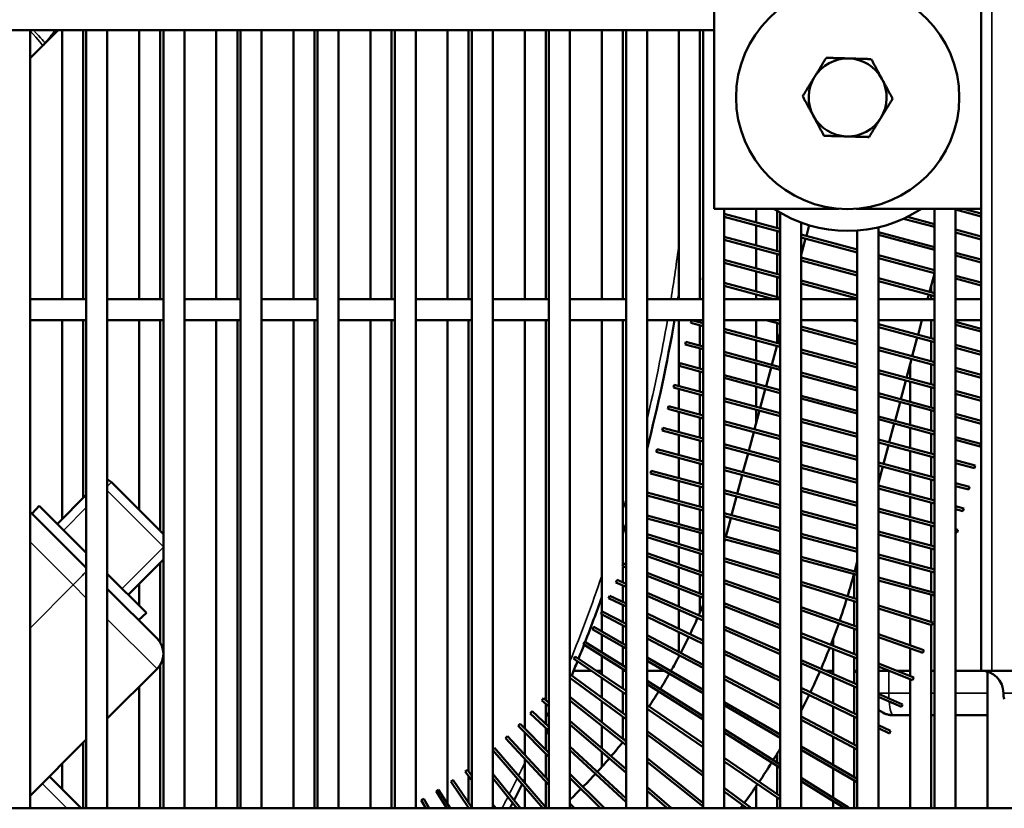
# Model space of a CAD drawing. Header units: inches. Extents: x 1 to 271, y 5 to 171.
# Tile 297 of 334: x 145.45 to 150.98, y 129.92 to 134.35. Entities that reach past the tile are written whole.
import ezdxf

# ---------------------------------------------------------------- set-up
doc = ezdxf.new("R2010")
doc.units = ezdxf.units.IN
doc.header["$LTSCALE"] = 8
doc.header["$MEASUREMENT"] = 0
doc.layers.add('Visible (ANSI)', color=7, linetype='Continuous', lineweight=50)
doc.layers.add('Visible Narrow (ANSI)', color=7, linetype='Continuous', lineweight=35)

msp = doc.modelspace()

# ---------------------------------------------------------------- linework, layer by layer
at = {"layer": 'Visible (ANSI)'}
for p, q in [((150.8541, 143.663), (150.8541, 130.693)), ((149.3541, 133.288), (149.3541, 134.538)), ((149.3541, 134.2905), (130.6702, 134.2905)), ((145.5128, 134.2905), (145.5128, 129.9204)), ((145.6699, 134.2905), (145.5817, 134.2023)), ((145.692, 134.2905), (145.692, 132.7805)), ((145.8101, 134.2905), (145.8101, 132.7805)), ((145.8277, 134.2905), (145.8277, 129.9204)), ((145.9458, 134.2905), (145.9458, 129.9204)), ((146.1251, 134.2905), (146.1251, 132.7805)), ((146.2432, 134.2905), (146.2432, 132.7805)), ((146.2608, 134.2905), (146.2608, 129.9204)), ((146.3789, 134.2905), (146.3789, 129.9204)), ((146.5581, 134.2905), (146.5581, 132.7805)), ((146.6762, 134.2905), (146.6762, 132.7805)), ((146.6939, 134.2905), (146.6939, 129.9204)), ((146.812, 134.2905), (146.812, 129.9204)), ((146.9912, 134.2905), (146.9912, 132.7805)), ((147.1093, 134.2905), (147.1093, 132.7805)), ((147.1269, 134.2905), (147.1269, 129.9204)), ((147.245, 134.2905), (147.245, 129.9204)), ((147.4243, 134.2905), (147.4243, 132.7805)), ((147.5424, 134.2905), (147.5424, 132.7805)), ((147.56, 134.2905), (147.56, 129.9204)), ((147.6781, 134.2905), (147.6781, 129.9204)), ((147.8573, 134.2905), (147.8573, 132.7805)), ((147.9754, 134.2905), (147.9754, 132.7805)), ((147.9931, 134.2905), (147.9931, 129.9204)), ((148.1112, 134.2905), (148.1112, 129.9204)), ((148.2904, 134.2905), (148.2904, 132.7805)), ((148.4085, 134.2905), (148.4085, 132.7805)), ((148.4261, 134.2905), (148.4261, 129.9204)), ((148.5443, 134.2905), (148.5443, 129.9204)), ((148.7235, 134.2905), (148.7235, 132.7805)), ((148.8416, 134.2905), (148.8416, 132.7805)), ((148.8592, 134.2905), (148.8592, 129.9204)), ((148.9773, 134.2905), (148.9773, 129.9204)), ((149.1566, 134.2905), (149.1566, 132.7805)), ((149.2747, 134.2905), (149.2747, 132.7805)), ((149.2923, 134.2905), (149.2923, 129.9204)), ((145.5817, 134.2023), (145.5128, 134.1334)), ((150.0541, 133.288), (149.3541, 133.288)), ((149.4104, 133.288), (149.4104, 129.9204)), ((149.5896, 133.288), (149.5896, 133.2117)), ((150.8541, 133.288), (150.1541, 133.288)), ((150.5915, 133.288), (150.5915, 129.9204)), ((150.7096, 133.288), (150.7096, 129.9204)), ((150.8541, 133.2446), (150.7096, 133.2833)), ((150.8541, 133.2611), (150.754, 133.288)), ((149.7254, 133.1754), (149.4104, 133.2598)), ((149.7254, 133.1588), (149.4104, 133.2432)), ((149.7077, 133.2762), (149.7077, 133.1801)), ((149.7254, 133.2656), (149.7254, 129.9204)), ((150.5915, 133.1855), (150.4183, 133.2319)), ((150.5915, 133.2021), (150.4404, 133.2426)), ((149.5896, 133.1952), (149.5896, 133.0823)), ((149.8435, 133.2097), (149.8435, 129.9204)), ((149.8879, 133.1948), (149.8721, 133.136)), ((150.2765, 133.1831), (150.2765, 129.9204)), ((150.8541, 133.1317), (150.7096, 133.1705)), ((149.7254, 133.046), (149.4104, 133.1303)), ((149.7077, 133.1635), (149.7077, 133.0507)), ((150.1584, 133.0593), (149.8435, 133.1437)), ((150.1584, 133.0428), (149.8435, 133.1272)), ((149.868, 133.1206), (149.8435, 133.029)), ((150.1584, 133.1649), (150.1584, 129.9204)), ((150.5915, 133.0727), (150.2765, 133.1571)), ((150.5915, 133.0561), (150.2765, 133.1405)), ((150.8541, 133.1152), (150.7096, 133.1539)), ((149.7254, 133.0294), (149.4104, 133.1138)), ((149.5896, 133.0658), (149.5896, 132.9529)), ((149.7077, 133.0341), (149.7077, 132.9213)), ((150.1584, 132.9299), (149.8435, 133.0143)), ((150.5915, 132.9433), (150.2765, 133.0277)), ((150.5915, 132.9267), (150.2765, 133.0111)), ((150.8541, 133.0023), (150.7096, 133.041)), ((150.8541, 132.9858), (150.7096, 133.0245)), ((149.7254, 132.9165), (149.4104, 133.0009)), ((149.7254, 132.9), (149.4104, 132.9844)), ((150.1584, 132.9133), (149.8435, 132.9977)), ((149.288, 132.8878), (149.2921, 132.9032)), ((149.2923, 132.9032), (149.2921, 132.9032)), ((149.5896, 132.9363), (149.5896, 132.8235)), ((149.7077, 132.9047), (149.7077, 132.7919)), ((150.5915, 132.8139), (150.2765, 132.8983)), ((150.5915, 132.9229), (150.5642, 132.8212)), ((150.8541, 132.8729), (150.7096, 132.9116)), ((150.8541, 132.8564), (150.7096, 132.8951)), ((149.2923, 132.8866), (149.288, 132.8878)), ((149.7254, 132.7871), (149.4104, 132.8715)), ((149.6883, 132.7805), (149.4104, 132.855)), ((150.1584, 132.8005), (149.8435, 132.8849)), ((150.1584, 132.7839), (149.8435, 132.8683)), ((150.5915, 132.7973), (150.2765, 132.8817)), ((150.5739, 132.8572), (150.5739, 132.8186)), ((149.5896, 132.8069), (149.5896, 132.7805)), ((150.5601, 132.8057), (150.5533, 132.7805)), ((150.5739, 132.802), (150.5739, 132.7805)), ((145.8277, 132.7805), (145.5128, 132.7805)), ((146.2608, 132.7805), (145.9458, 132.7805)), ((146.6939, 132.7805), (146.3789, 132.7805)), ((147.1269, 132.7805), (146.812, 132.7805)), ((147.56, 132.7805), (147.245, 132.7805)), ((147.9931, 132.7805), (147.6781, 132.7805)), ((148.4261, 132.7805), (148.1112, 132.7805)), ((148.8592, 132.7805), (148.5443, 132.7805)), ((149.2923, 132.7805), (148.9773, 132.7805)), ((149.2592, 132.7805), (149.2598, 132.7825)), ((149.2672, 132.7805), (149.2598, 132.7825)), ((149.7254, 132.7805), (149.4104, 132.7805)), ((150.1584, 132.7805), (149.8435, 132.7805)), ((150.5915, 132.7805), (150.2765, 132.7805)), ((150.716, 132.7805), (150.7096, 132.7822)), ((150.8541, 132.7805), (150.7096, 132.7805)), ((145.8277, 132.6624), (145.5128, 132.6624)), ((145.692, 132.6624), (145.692, 131.5444)), ((145.8101, 132.6624), (145.8101, 131.6625)), ((146.2608, 132.6624), (145.9458, 132.6624)), ((146.1251, 132.6624), (146.1251, 131.5961)), ((146.2432, 132.6624), (146.2432, 131.478)), ((146.6939, 132.6624), (146.3789, 132.6624)), ((146.5581, 132.6624), (146.5581, 129.9204)), ((146.6762, 132.6624), (146.6762, 129.9204)), ((147.1269, 132.6624), (146.812, 132.6624)), ((146.9912, 132.6624), (146.9912, 129.9204)), ((147.1093, 132.6624), (147.1093, 129.9204)), ((147.56, 132.6624), (147.245, 132.6624)), ((147.4243, 132.6624), (147.4243, 129.9204)), ((147.5424, 132.6624), (147.5424, 129.9204)), ((147.9931, 132.6624), (147.6781, 132.6624)), ((147.8573, 132.6624), (147.8573, 129.9442)), ((147.9754, 132.6624), (147.9754, 130.1266)), ((148.4261, 132.6624), (148.1112, 132.6624)), ((148.2904, 132.6624), (148.2904, 130.3678)), ((148.4085, 132.6624), (148.4085, 130.5287)), ((148.8592, 132.6624), (148.5443, 132.6624)), ((148.7235, 132.6624), (148.7235, 131.024)), ((148.8416, 132.6624), (148.8416, 131.2838)), ((149.2923, 132.6624), (148.9773, 132.6624)), ((149.1566, 132.6624), (149.1566, 132.2925)), ((149.2233, 132.6463), (149.2274, 132.6617)), ((149.2923, 132.6278), (149.2233, 132.6463)), ((149.2923, 132.6444), (149.2274, 132.6617)), ((149.2747, 132.6624), (149.2747, 132.6491)), ((149.2747, 132.6325), (149.2747, 132.5197)), ((149.7254, 132.6624), (149.4104, 132.6624)), ((149.5896, 132.6624), (149.5896, 132.5647)), ((149.7254, 132.6412), (149.6461, 132.6624)), ((149.7077, 132.6459), (149.7077, 132.533)), ((149.7254, 132.6577), (149.708, 132.6624)), ((150.1584, 132.6624), (149.8435, 132.6624)), ((150.1584, 132.5417), (149.8435, 132.6261)), ((150.1584, 132.6545), (150.1291, 132.6624)), ((150.5915, 132.6624), (150.2765, 132.6624)), ((150.5915, 132.5551), (150.2765, 132.6394)), ((150.5915, 132.5385), (150.2765, 132.6229)), ((150.5217, 132.6624), (150.4995, 132.5797)), ((150.5739, 132.6624), (150.5739, 132.5598)), ((150.8541, 132.6624), (150.7096, 132.6624)), ((150.8541, 132.6141), (150.7096, 132.6528)), ((150.8541, 132.5975), (150.7096, 132.6362)), ((149.7254, 132.5283), (149.4104, 132.6127)), ((149.7254, 132.5118), (149.4104, 132.5961)), ((149.7254, 132.5882), (149.7104, 132.5323)), ((150.1584, 132.5251), (149.8435, 132.6095)), ((150.4954, 132.5642), (150.4672, 132.459)), ((149.1909, 132.5255), (149.1951, 132.541)), ((149.2923, 132.4984), (149.1909, 132.5255)), ((149.2923, 132.5149), (149.1951, 132.541)), ((149.5896, 132.5481), (149.5896, 132.4353)), ((149.7062, 132.5169), (149.678, 132.4116)), ((150.5915, 132.4256), (150.2765, 132.51)), ((150.5739, 132.5432), (150.5739, 132.4304)), ((150.8541, 132.4847), (150.7096, 132.5234)), ((150.8541, 132.4681), (150.7096, 132.5068)), ((149.2747, 132.5031), (149.2747, 132.3903)), ((149.7254, 132.3989), (149.4104, 132.4833)), ((149.7254, 132.3823), (149.4104, 132.4667)), ((150.1584, 132.4123), (149.8435, 132.4967)), ((150.1584, 132.3957), (149.8435, 132.4801)), ((150.5915, 132.4091), (150.2765, 132.4935)), ((149.1586, 132.4048), (149.1627, 132.4203)), ((149.2923, 132.369), (149.1586, 132.4048)), ((149.2923, 132.3855), (149.1627, 132.4203)), ((149.5896, 132.4187), (149.5896, 132.3059)), ((149.6739, 132.3961), (149.6457, 132.2908)), ((150.463, 132.4435), (150.4348, 132.3382)), ((150.4558, 132.4164), (150.4558, 132.3326)), ((150.5739, 132.4138), (150.5739, 132.301)), ((149.2747, 132.3737), (149.2747, 132.2608)), ((149.7254, 132.2695), (149.4104, 132.3539)), ((150.1584, 132.2829), (149.8435, 132.3673)), ((150.1584, 132.2663), (149.8435, 132.3507)), ((150.5915, 132.2962), (150.2765, 132.3806)), ((150.5915, 132.2797), (150.2765, 132.3641)), ((150.8541, 132.3553), (150.7096, 132.394)), ((150.8541, 132.3387), (150.7096, 132.3774)), ((149.1262, 132.2841), (149.1304, 132.2995)), ((149.2923, 132.2561), (149.1304, 132.2995)), ((149.7254, 132.2529), (149.4104, 132.3373)), ((149.5896, 132.2893), (149.5896, 132.1765)), ((150.4307, 132.3228), (150.4025, 132.2175)), ((150.4558, 132.316), (150.4558, 132.2032)), ((149.2923, 132.2396), (149.1262, 132.2841)), ((149.1566, 132.2759), (149.1566, 132.1631)), ((149.2747, 132.2443), (149.2747, 132.1314)), ((149.6415, 132.2754), (149.6133, 132.1701)), ((150.1584, 132.1535), (149.8435, 132.2378)), ((150.5915, 132.1668), (150.2765, 132.2512)), ((150.5915, 132.1503), (150.2765, 132.2347)), ((150.5739, 132.2844), (150.5739, 132.1715)), ((150.8541, 132.2259), (150.7096, 132.2646)), ((150.8541, 132.2093), (150.7096, 132.248)), ((149.0939, 132.1633), (149.098, 132.1788)), ((149.2923, 132.1267), (149.098, 132.1788)), ((149.7254, 132.1401), (149.4104, 132.2245)), ((149.7254, 132.1235), (149.4104, 132.2079)), ((150.1584, 132.1369), (149.8435, 132.2213)), ((150.3983, 132.202), (150.3701, 132.0967)), ((150.4558, 132.1866), (150.4558, 132.0738)), ((149.2923, 132.1102), (149.0939, 132.1633)), ((149.1566, 132.1465), (149.1566, 132.0337)), ((149.6092, 132.1547), (149.581, 132.0494)), ((149.5896, 132.1599), (149.5896, 132.0817)), ((150.5915, 132.0374), (150.2765, 132.1218)), ((150.5739, 132.155), (150.5739, 132.0421)), ((150.8541, 132.0965), (150.7096, 132.1352)), ((149.2747, 132.1149), (149.2747, 132.002)), ((149.7254, 132.0107), (149.4104, 132.0951)), ((149.7254, 131.9941), (149.4104, 132.0785)), ((150.1584, 132.024), (149.8435, 132.1084)), ((150.1584, 132.0075), (149.8435, 132.0919)), ((150.5915, 132.0208), (150.2765, 132.1052)), ((150.366, 132.0813), (150.3378, 131.976)), ((150.8541, 132.0799), (150.7096, 132.1186)), ((149.0615, 132.0426), (149.0656, 132.058)), ((149.2923, 131.9807), (149.0615, 132.0426)), ((149.2923, 131.9973), (149.0656, 132.058)), ((149.1566, 132.0171), (149.1566, 131.9043)), ((149.5768, 132.0339), (149.5486, 131.9286)), ((150.4558, 132.0572), (150.4558, 131.9444)), ((150.5739, 132.0256), (150.5739, 131.9127)), ((149.2747, 131.9855), (149.2747, 131.8726)), ((149.7254, 131.8813), (149.4104, 131.9657)), ((150.1584, 131.8946), (149.8435, 131.979)), ((150.1584, 131.8781), (149.8435, 131.9625)), ((150.5915, 131.908), (150.2765, 131.9924)), ((150.5915, 131.8914), (150.2765, 131.9758)), ((150.3336, 131.9605), (150.3054, 131.8553)), ((150.8531, 131.9673), (150.7096, 132.0058)), ((150.8489, 131.9519), (150.7096, 131.9892)), ((150.8489, 131.9519), (150.8531, 131.9673)), ((149.0292, 131.9218), (149.0333, 131.9373)), ((149.2923, 131.8513), (149.0292, 131.9218)), ((149.2923, 131.8679), (149.0333, 131.9373)), ((149.7254, 131.8647), (149.4104, 131.9491)), ((149.5445, 131.9132), (149.5163, 131.8079)), ((150.4558, 131.9278), (150.4558, 131.815)), ((149.1566, 131.8877), (149.1566, 131.7749)), ((149.2747, 131.8561), (149.2747, 131.7432)), ((150.1584, 131.7652), (149.8435, 131.8496)), ((150.5915, 131.7786), (150.2765, 131.863)), ((150.5915, 131.762), (150.2765, 131.8464)), ((150.5739, 131.8962), (150.5739, 131.7833)), ((150.8207, 131.8466), (150.7096, 131.8764)), ((150.8166, 131.8311), (150.7096, 131.8598)), ((150.8166, 131.8311), (150.8207, 131.8466)), ((148.9968, 131.8011), (149.0009, 131.8166)), ((149.2923, 131.7219), (148.9968, 131.8011)), ((149.2923, 131.7385), (149.0009, 131.8166)), ((149.7254, 131.7519), (149.4104, 131.8363)), ((149.7254, 131.7353), (149.4104, 131.8197)), ((149.5121, 131.7924), (149.4839, 131.6871)), ((150.1584, 131.7487), (149.8435, 131.8331)), ((150.3013, 131.8398), (150.2765, 131.7475)), ((150.4558, 131.7984), (150.4558, 131.6856)), ((146.2608, 131.4603), (145.9697, 131.7514)), ((149.1566, 131.7583), (149.1566, 131.6454)), ((150.5915, 131.6492), (150.2765, 131.7336)), ((150.5739, 131.7668), (150.5739, 131.6539)), ((150.7884, 131.7258), (150.7096, 131.7469)), ((145.8277, 131.6801), (145.6657, 131.5181)), ((149.2923, 131.6091), (148.9773, 131.6935)), ((149.2923, 131.5925), (148.9773, 131.6769)), ((149.2747, 131.7266), (149.2747, 131.6138)), ((149.7254, 131.6224), (149.4104, 131.7068)), ((149.7254, 131.6059), (149.4104, 131.6903)), ((150.1584, 131.6358), (149.8435, 131.7202)), ((150.1584, 131.6193), (149.8435, 131.7036)), ((150.5915, 131.6326), (150.2765, 131.717)), ((150.7842, 131.7104), (150.7096, 131.7304)), ((150.7842, 131.7104), (150.7884, 131.7258)), ((149.1566, 131.6289), (149.1566, 131.516)), ((149.4798, 131.6717), (149.4516, 131.5664)), ((150.4558, 131.669), (150.4558, 131.5561)), ((150.5739, 131.6373), (150.5739, 131.5245)), ((145.8277, 131.2711), (145.5128, 131.5861)), ((145.5229, 131.576), (145.564, 131.6197)), ((145.564, 131.6197), (145.8277, 131.356)), ((149.2747, 131.5972), (149.2747, 131.4844)), ((149.7254, 131.493), (149.4104, 131.5774)), ((150.1584, 131.5064), (149.8435, 131.5908)), ((150.1584, 131.4898), (149.8435, 131.5742)), ((150.5915, 131.5198), (150.2765, 131.6042)), ((150.5915, 131.5032), (150.2765, 131.5876)), ((150.756, 131.6051), (150.7096, 131.6175)), ((150.7519, 131.5896), (150.7096, 131.601)), ((150.7519, 131.5896), (150.756, 131.6051)), ((149.2923, 131.4797), (148.9773, 131.5641)), ((149.2923, 131.4631), (148.9773, 131.5475)), ((149.7254, 131.4765), (149.4104, 131.5609)), ((149.4474, 131.5509), (149.4192, 131.4457)), ((150.4558, 131.5396), (150.4558, 131.4267)), ((149.2923, 131.3625), (148.9773, 131.4597)), ((149.1566, 131.4995), (149.1566, 131.4044)), ((149.2747, 131.4678), (149.2747, 131.368)), ((150.1584, 131.377), (149.8435, 131.4614)), ((150.5915, 131.3904), (150.2765, 131.4748)), ((150.5915, 131.3738), (150.2765, 131.4582)), ((150.5739, 131.5079), (150.5739, 131.3951)), ((150.7237, 131.4844), (150.7096, 131.4881)), ((150.7195, 131.4689), (150.7096, 131.4716)), ((150.7195, 131.4689), (150.7237, 131.4844)), ((149.2923, 131.3458), (148.9773, 131.443)), ((149.7254, 131.3636), (149.4104, 131.448)), ((149.7254, 131.3471), (149.4104, 131.4315)), ((150.1584, 131.3604), (149.8435, 131.4448)), ((150.4558, 131.4102), (150.4558, 131.2973)), ((149.2923, 131.2427), (148.9773, 131.3529)), ((149.1566, 131.3877), (149.1566, 131.2902)), ((149.2747, 131.3512), (149.2747, 131.2489)), ((150.5915, 131.261), (150.2765, 131.3454)), ((150.5739, 131.3785), (150.5739, 131.2657)), ((146.0638, 131.1199), (146.2608, 131.317)), ((146.2432, 131.2993), (146.2432, 130.8508)), ((148.8401, 131.28), (148.8459, 131.2949)), ((148.8592, 131.2897), (148.8459, 131.2949)), ((149.2923, 131.2258), (148.9773, 131.336)), ((149.7254, 131.229), (149.4104, 131.3261)), ((149.7254, 131.2122), (149.4104, 131.3094)), ((150.1584, 131.2476), (149.8435, 131.332)), ((150.1584, 131.231), (149.8435, 131.3154)), ((150.1584, 131.3067), (150.1436, 131.2515)), ((150.5915, 131.2444), (150.2765, 131.3288)), ((145.9458, 131.2379), (146.1654, 131.0183)), ((148.8592, 131.2725), (148.8401, 131.28)), ((148.8416, 131.2794), (148.8416, 131.1897)), ((149.2923, 131.1197), (148.9773, 131.2433)), ((149.1566, 131.2732), (149.1566, 131.173)), ((150.1408, 131.2357), (150.1408, 131.1008)), ((150.4558, 131.2808), (150.4558, 131.1679)), ((150.5739, 131.2491), (150.5739, 131.1363)), ((146.1251, 131.1812), (146.1251, 131.0587)), ((148.8025, 131.1893), (148.8089, 131.204)), ((148.8592, 131.1646), (148.8025, 131.1893)), ((148.8592, 131.182), (148.8089, 131.204)), ((149.2923, 131.1025), (148.9773, 131.2261)), ((149.2747, 131.2319), (149.2747, 131.1266)), ((149.7254, 131.0912), (149.4104, 131.2014)), ((149.7254, 131.0742), (149.4104, 131.1844)), ((150.1584, 131.0954), (149.8435, 131.1925)), ((150.5915, 131.1315), (150.2765, 131.2159)), ((150.5915, 131.115), (150.2765, 131.1994)), ((145.9458, 131.153), (146.2253, 130.8735)), ((148.8416, 131.1723), (148.8416, 131.0793)), ((149.2923, 130.9931), (148.9773, 131.1305)), ((149.1566, 131.1558), (149.1566, 131.0523)), ((150.1584, 131.0786), (149.8435, 131.1758)), ((150.4558, 131.1514), (150.4558, 131.0037)), ((148.7616, 131.1001), (148.7685, 131.1145)), ((148.8592, 131.0531), (148.7616, 131.1001)), ((148.8592, 131.0708), (148.7685, 131.1145)), ((149.2923, 130.9756), (148.9773, 131.113)), ((149.2747, 131.1094), (149.2747, 131.0216)), ((149.7254, 130.9497), (149.4104, 131.0734)), ((150.1408, 131.0841), (150.1408, 130.9458)), ((150.5739, 131.1197), (150.5739, 130.9672)), ((146.1217, 130.9772), (146.1654, 131.0183)), ((148.7173, 131.0124), (148.7248, 131.0266)), ((148.8592, 130.9556), (148.7248, 131.0266)), ((148.8416, 131.0615), (148.8416, 130.9649)), ((149.2923, 130.8623), (148.9773, 131.0139)), ((149.1566, 131.0348), (149.1566, 130.9276)), ((149.7254, 130.9326), (149.4104, 131.0562)), ((150.1584, 130.9396), (149.8435, 131.0498)), ((150.1584, 130.9227), (149.8435, 131.0329)), ((150.5819, 130.9648), (150.2765, 131.0589)), ((150.5772, 130.9495), (150.2765, 131.0422)), ((146.1251, 130.9803), (146.1251, 130.9738)), ((148.8592, 130.9375), (148.7173, 131.0124)), ((148.7235, 131.0092), (148.7235, 130.914)), ((149.2923, 130.8445), (148.9773, 130.9962)), ((150.4558, 130.9869), (150.4558, 130.8356)), ((150.5772, 130.9495), (150.5819, 130.9648)), ((148.6699, 130.9265), (148.6779, 130.9404)), ((148.8592, 130.8172), (148.6699, 130.9265)), ((148.8592, 130.8357), (148.6779, 130.9404)), ((148.8416, 130.9468), (148.8416, 130.8458)), ((149.1566, 130.9099), (149.1566, 130.7984)), ((149.7254, 130.8041), (149.4104, 130.9415)), ((149.7254, 130.7867), (149.4104, 130.9241)), ((150.1584, 130.7798), (149.8435, 130.9034)), ((150.1408, 130.9288), (150.1408, 130.7867)), ((150.5739, 130.9505), (150.5739, 129.9204)), ((148.6192, 130.8424), (148.6277, 130.856)), ((148.8592, 130.7105), (148.6277, 130.856)), ((148.7235, 130.8956), (148.7235, 130.7958)), ((149.2923, 130.7267), (148.9773, 130.8931)), ((149.2923, 130.7086), (148.9773, 130.875)), ((150.1584, 130.7626), (149.8435, 130.8862)), ((150.0227, 130.8728), (150.0227, 130.833)), ((150.5313, 130.8091), (150.2765, 130.8983)), ((150.526, 130.794), (150.2765, 130.8813)), ((148.8592, 130.6916), (148.6192, 130.8424)), ((148.8416, 130.8274), (148.8416, 130.7216)), ((149.7254, 130.6537), (149.4104, 130.8054)), ((150.0227, 130.8159), (150.0227, 130.6744)), ((150.4558, 130.8186), (150.4558, 130.6631)), ((150.526, 130.794), (150.5313, 130.8091)), ((148.5654, 130.7603), (148.5744, 130.7735)), ((148.8592, 130.56), (148.5654, 130.7603)), ((148.8592, 130.5794), (148.5744, 130.7735)), ((148.7235, 130.7769), (148.7235, 130.6719)), ((149.2923, 130.5856), (148.9773, 130.7675)), ((149.2923, 130.5672), (148.9773, 130.749)), ((149.1566, 130.7803), (149.1566, 130.7734)), ((149.7254, 130.6359), (149.4104, 130.7876)), ((150.1584, 130.6152), (149.8435, 130.7526)), ((150.1408, 130.7695), (150.1408, 130.6229)), ((146.2253, 130.7038), (145.9458, 130.4243)), ((146.2432, 130.7266), (146.2432, 129.9204)), ((148.6642, 130.693), (148.5652, 130.693)), ((148.7235, 130.693), (148.6926, 130.693)), ((148.8416, 130.7027), (148.8416, 130.5914)), ((148.8571, 130.693), (148.8416, 130.693)), ((149.0744, 130.693), (148.9773, 130.693)), ((149.1123, 130.693), (149.1064, 130.693)), ((150.1584, 130.5977), (149.8435, 130.7351)), ((150.0227, 130.693), (149.9802, 130.693)), ((150.1584, 130.693), (150.1408, 130.693)), ((150.475, 130.6555), (150.2765, 130.7334)), ((150.4691, 130.6407), (150.2765, 130.7162)), ((150.2765, 130.693), (150.3358, 130.693)), ((150.3796, 130.693), (150.4558, 130.693)), ((150.5739, 130.693), (150.5915, 130.693)), ((150.7096, 130.693), (150.8541, 130.693)), ((150.9141, 130.693), (150.8541, 130.693)), ((150.8888, 129.9204), (150.8888, 130.688)), ((150.9141, 130.693), (151.0791, 130.693)), ((148.8592, 130.4414), (148.5443, 130.6738)), ((148.8592, 130.4215), (148.5443, 130.6539)), ((148.7235, 130.6525), (148.7235, 130.5415)), ((149.2923, 130.4384), (148.9773, 130.6363)), ((149.7254, 130.4978), (149.4104, 130.6642)), ((149.7254, 130.4797), (149.4104, 130.6462)), ((150.0227, 130.6569), (150.0227, 130.5105)), ((150.4558, 130.6459), (150.4558, 129.9204)), ((150.4691, 130.6407), (150.475, 130.6555)), ((146.1251, 130.6035), (146.1251, 129.9204)), ((148.8416, 130.572), (148.8416, 130.4544)), ((149.2923, 130.4195), (148.9773, 130.6174)), ((150.1584, 130.4451), (149.8435, 130.5968)), ((150.1584, 130.4274), (149.8435, 130.5791)), ((150.1408, 130.6054), (150.1408, 130.4536)), ((148.3862, 130.5268), (148.3967, 130.5389)), ((148.4261, 130.4924), (148.3862, 130.5268)), ((148.4261, 130.5135), (148.3967, 130.5389)), ((148.8592, 130.2956), (148.5443, 130.5467)), ((148.8592, 130.2751), (148.5443, 130.5263)), ((148.7235, 130.5217), (148.7235, 130.4038)), ((149.7254, 130.3356), (149.4104, 130.5174)), ((150.4129, 130.5042), (150.2765, 130.5637)), ((150.4065, 130.4895), (150.2765, 130.5462)), ((148.3208, 130.4536), (148.3317, 130.4653)), ((148.4261, 130.3777), (148.3317, 130.4653)), ((148.4085, 130.5076), (148.4085, 130.394)), ((149.2923, 130.2841), (148.9773, 130.4988)), ((149.2923, 130.2647), (148.9773, 130.4795)), ((149.7254, 130.3171), (149.4104, 130.499)), ((150.0227, 130.4928), (150.0227, 130.3406)), ((150.4065, 130.4895), (150.4129, 130.5042)), ((148.4261, 130.3558), (148.3208, 130.4536)), ((148.8592, 130.1408), (148.5443, 130.4119)), ((148.8416, 130.4345), (148.8416, 130.3096)), ((150.1584, 130.2689), (149.8435, 130.4354)), ((150.1584, 130.2508), (149.8435, 130.4173)), ((150.1408, 130.4359), (150.1408, 130.2782)), ((150.3605, 130.443), (150.4558, 130.443)), ((150.5739, 130.443), (150.5915, 130.443)), ((150.7096, 130.443), (150.8888, 130.443)), ((148.2527, 130.3829), (148.264, 130.3942)), ((148.4261, 130.2094), (148.2527, 130.3829)), ((148.4261, 130.232), (148.264, 130.3942)), ((148.4085, 130.3722), (148.4085, 130.2497)), ((148.8592, 130.1197), (148.5443, 130.3908)), ((148.7235, 130.3833), (148.7235, 130.2576)), ((149.2923, 130.1217), (148.9773, 130.3542)), ((149.7254, 130.1663), (149.4104, 130.3642)), ((150.3452, 130.3552), (150.2765, 130.3883)), ((150.3383, 130.3408), (150.2765, 130.3705)), ((150.3383, 130.3408), (150.3452, 130.3552)), ((145.8277, 130.3062), (145.5128, 129.9912)), ((148.182, 130.3148), (148.1937, 130.3256)), ((148.4261, 130.0516), (148.182, 130.3148)), ((148.4261, 130.0752), (148.1937, 130.3256)), ((148.2904, 130.3451), (148.2904, 130.2214)), ((149.2923, 130.1019), (148.9773, 130.3343)), ((149.7254, 130.1474), (149.4104, 130.3453)), ((150.0227, 130.3225), (150.0227, 130.1639)), ((145.8101, 130.2886), (145.8101, 129.9204)), ((148.1112, 130.2514), (148.1209, 130.2598)), ((148.3918, 129.9204), (148.1112, 130.2466)), ((148.4129, 129.9204), (148.1209, 130.2598)), ((148.8592, 129.9758), (148.5443, 130.2681)), ((148.8592, 129.954), (148.5443, 130.2462)), ((150.1584, 130.0856), (149.8435, 130.2674)), ((150.1584, 130.0671), (149.8435, 130.2489)), ((150.1408, 130.2601), (150.1408, 130.0957)), ((148.2904, 130.1979), (148.2904, 130.0628)), ((148.4085, 130.227), (148.4085, 130.0941)), ((148.7235, 130.2365), (148.7235, 130.1531)), ((149.2923, 129.9502), (148.9773, 130.2014)), ((149.7254, 129.9888), (149.4104, 130.2036)), ((149.7254, 129.9695), (149.4104, 130.1842)), ((149.7077, 130.2261), (149.7077, 130.1774)), ((145.692, 130.1705), (145.692, 130.0269)), ((147.9553, 130.1269), (147.9682, 130.1364)), ((147.9931, 130.1027), (147.9682, 130.1364)), ((149.2923, 129.9297), (148.9773, 130.1809)), ((149.7077, 130.1585), (149.7077, 130.0009)), ((150.0227, 130.1455), (150.0227, 129.9795)), ((145.7984, 129.9204), (145.6202, 130.0987)), ((147.8753, 130.0701), (147.8885, 130.0792)), ((147.9931, 129.9257), (147.8885, 130.0792)), ((147.9931, 130.0758), (147.9553, 130.1269)), ((147.9754, 130.0997), (147.9754, 129.9516)), ((148.266, 129.9204), (148.1112, 130.1146)), ((148.2455, 129.9204), (148.1112, 130.0889)), ((148.7377, 129.9204), (148.5443, 130.1139)), ((148.7151, 129.9204), (148.5443, 130.0913)), ((150.1095, 129.9249), (149.8435, 130.0921)), ((150.0865, 129.9204), (149.8435, 130.0732)), ((150.1408, 130.0773), (150.1408, 129.9204)), ((147.7931, 130.0164), (147.8067, 130.0249)), ((147.8723, 129.9204), (147.8067, 130.0249)), ((147.9773, 129.9204), (147.8753, 130.0701)), ((148.2904, 130.0383), (148.2904, 129.9204)), ((148.4085, 130.0706), (148.4085, 129.9256)), ((149.1153, 129.9204), (148.9773, 130.0392)), ((149.0908, 129.9204), (148.9773, 130.0181)), ((149.565, 129.9204), (149.4104, 130.0346)), ((149.5896, 130.0436), (149.5896, 129.9204)), ((147.709, 129.9657), (147.7229, 129.9737)), ((147.7352, 129.9204), (147.709, 129.9657)), ((147.7536, 129.9204), (147.7229, 129.9737)), ((147.8534, 129.9204), (147.7931, 130.0164)), ((149.5381, 129.9204), (149.4104, 130.0147)), ((149.7077, 129.9815), (149.7077, 129.9204)), ((167.5741, 129.9204), (130.6702, 129.9204)), ((147.9754, 129.9232), (147.9754, 129.9204)), ((148.1276, 129.9204), (148.1112, 129.9427)), ((148.5697, 129.9204), (148.5443, 129.9479)), ((148.5479, 129.9204), (148.5443, 129.9243)), ((150.0227, 129.9606), (150.0227, 129.9204)), ((150.1067, 129.9204), (150.1095, 129.9249))]:
    msp.add_line(p, q, dxfattribs=at)
msp.add_circle((150.1041, 133.913), 0.627, dxfattribs=at)
for centre, radius, start, end in [((145.1857, 134.5983), 0.56, 317, 326.6595), ((145.1857, 134.5983), 0.56, 315, 317), ((150.1041, 133.913), 0.219, 88.3769, 148.3769), ((150.1041, 133.913), 0.219, 28.3769, 88.3769), ((150.1041, 133.913), 0.219, 148.3769, 208.3769), ((150.1041, 133.913), 0.219, 328.3769, 28.3769), ((150.1041, 133.913), 0.219, 208.3769, 268.3769), ((150.1041, 133.913), 0.219, 268.3769, 328.3769), ((150.1041, 133.913), 0.75, 236.4427, 303.5573), ((139.8223, 134.2766), 9.4488, 350.88975, 351.06895), ((139.8223, 134.2766), 9.4488, 345.67491, 350.16364), ((145.9344, 131.716), 0.05, 45, 76.7517), ((139.8223, 134.2766), 9.4488, 342.658, 343.02014), ((146.3965, 132.239), 3.125, 344.6729, 345), ((146.3965, 132.239), 3.875, 343.0937, 345), ((139.8223, 134.2766), 9.4488, 338.76786, 340.39745), ((146.3965, 132.239), 3.875, 340.9509, 342.8571), ((146.3965, 132.239), 3.125, 336.7219, 337.9166), ((146.3965, 132.239), 3.125, 334.5791, 336.4286), ((146.3965, 132.239), 3.875, 338.808, 340.7143), ((146.1405, 130.7887), 0.12, 315, 45), ((146.3965, 132.239), 3.125, 332.4362, 334.2857), ((139.8223, 134.2766), 9.4488, 338.15715, 338.66907), ((146.3965, 132.239), 3.875, 336.6651, 338.5714), ((139.8223, 134.2766), 9.4488, 337.53789, 338.05782), ((146.3965, 132.239), 3.125, 330.2934, 332.1429), ((146.3965, 132.239), 3.875, 334.5223, 336.4286), ((150.1105, 130.568), 0.125, 67.45, 75.9647), ((150.8541, 130.568), 0.125, 0, 90), ((139.8223, 134.2766), 9.4488, 337.37972, 337.43794), ((146.3965, 132.239), 3.125, 328.1505, 330), ((146.3965, 132.239), 3.125, 326.0076, 327.8571), ((146.3965, 132.239), 3.875, 332.8141, 334.2857), ((151.1041, 130.568), 0.125, 180, 196.0808), ((146.3965, 132.239), 3.125, 325.6748, 325.7143), ((139.8223, 134.2766), 9.4488, 335.32758, 335.51398), ((146.3965, 132.239), 3.125, 321.7219, 322.0041), ((146.3965, 132.239), 3.125, 319.5791, 321.4286), ((146.3965, 132.239), 3.875, 328.0937, 329.2099), ((146.3965, 132.239), 3.125, 317.4362, 319.2857), ((146.3965, 132.239), 3.875, 325.9509, 327.8571), ((139.8223, 134.2766), 9.4488, 333.56994, 333.66417), ((146.3965, 132.239), 3.125, 315.2934, 317.1429), ((139.8223, 134.2766), 9.4488, 332.85304, 333.46469), ((146.3965, 132.239), 3.125, 313.4142, 315), ((146.3965, 132.239), 3.875, 323.808, 325.7143), ((139.8223, 134.2766), 9.4488, 332.54682, 332.74665), ((146.3965, 132.239), 3.875, 323.2488, 323.5714)]:
    msp.add_arc(centre, radius, start, end, dxfattribs=at)
for points in [[(149.9176, 134.0278), (149.9484, 134.0778), (149.9839, 134.1355)], [(149.9839, 134.1355), (150.0516, 134.1335), (150.1103, 134.1319)], [(150.1103, 134.1319), (150.169, 134.1302), (150.2367, 134.1283)], [(150.2367, 134.1283), (150.2689, 134.0687), (150.2968, 134.017)], [(149.8513, 133.9201), (149.8868, 133.9778), (149.9176, 134.0278)], [(150.2968, 134.017), (150.3247, 133.9654), (150.3569, 133.9058)], [(149.9114, 133.8089), (149.8835, 133.8605), (149.8513, 133.9201)], [(150.3569, 133.9058), (150.3213, 133.8481), (150.2906, 133.7981)], [(149.9715, 133.6976), (149.9393, 133.7572), (149.9114, 133.8089)], [(150.2906, 133.7981), (150.2598, 133.7482), (150.2243, 133.6905)], [(150.0979, 133.694), (150.0392, 133.6957), (149.9715, 133.6976)], [(150.2243, 133.6905), (150.1565, 133.6924), (150.0979, 133.694)]]:
    msp.add_rational_spline(points, [1, 1.0379548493, 1], degree=2, dxfattribs=at)
for points, knots in [([(150.3605, 130.443), (150.356, 130.4429), (150.3515, 130.4432), (150.3424, 130.4442), (150.3379, 130.445), (150.3211, 130.4488), (150.3089, 130.4536), (150.2902, 130.4644), (150.2831, 130.4696), (150.2765, 130.4755)], [0, 0, 0, 0, 0.0368939, 0.0368939, 0.0731877, 0.0731877, 0.1719157, 0.1719157, 0.2385825, 0.2385825, 0.2385825, 0.2385825]), ([(150.3605, 130.443), (150.3568, 130.443), (150.3531, 130.4431), (150.3456, 130.4438), (150.3419, 130.4443), (150.3258, 130.4473), (150.3133, 130.4516), (150.2929, 130.4626), (150.2842, 130.4686), (150.2765, 130.4755)], [0, 0, 0, 0, 0.030311, 0.030311, 0.0602822, 0.0602822, 0.1595903, 0.1595903, 0.2383845, 0.2383845, 0.2383845, 0.2383845])]:
    msp.add_open_spline(points, degree=3, knots=knots, dxfattribs=at)
at = {"layer": 'Visible Narrow (ANSI)'}
for p, q in [((150.9141, 143.663), (150.9141, 130.693)), ((145.9697, 131.7514), (145.9458, 131.7275)), ((145.9458, 131.7046), (146.2608, 131.3896)), ((145.701, 131.4827), (145.8277, 131.6094)), ((145.5128, 131.4164), (145.7545, 131.1747)), ((146.2608, 131.3877), (146.0284, 131.1553)), ((145.7545, 131.1747), (145.5128, 130.933)), ((145.8277, 131.1014), (145.7545, 131.1747)), ((146.2253, 130.7038), (145.9458, 130.9833)), ((150.3355, 130.568), (150.3355, 130.693)), ((150.3355, 130.568), (150.2765, 130.568)), ((150.3355, 130.568), (150.4558, 130.568)), ((150.5739, 130.568), (150.5915, 130.568)), ((150.7096, 130.568), (150.8888, 130.568)), ((151.0791, 130.568), (150.9791, 130.568)), ((145.5806, 130.0591), (145.7193, 129.9204))]:
    msp.add_line(p, q, dxfattribs=at)
for start, end in [(350.8513, 352.75195), (346.64596, 350.12207), (343.44295, 343.82373), (337.96218, 341.0821), (335.85474, 336.11841), (333.67102, 334.15268), (332.96123, 333.56526), (332.4222, 332.85431)]:
    msp.add_arc((139.8223, 134.2766), 9.4094, start, end, dxfattribs=at)
for centre, major_axis, ratio, start_param, end_param in [((145.2281, 134.5559), (0.3536, -0.3536), 0.034899, 0, 0.670725), ((145.2296, 134.5574), (0.3657, -0.341), 0.034878, 0, 0.63547), ((145.7515, 131.1777), (0.0849, 0.0849), 0.034899, 4.712389, 5.791827), ((150.3605, 130.568), (0, 0.125), 0.2, 1.570796, 1.816085), ((150.3605, 130.568), (0, 0.125), 0.2, 1.967807, 3.141593)]:
    msp.add_ellipse(centre, major_axis=major_axis, ratio=ratio, start_param=start_param, end_param=end_param, dxfattribs=at)
msp.add_open_spline([(145.5817, 134.2023), (145.5818, 134.2025), (145.582, 134.2026), (145.6093, 134.23), (145.6343, 134.2593), (145.657, 134.2905)], degree=3, knots=[-0.0023814, -0.0023814, -0.0023814, -0.0023814, 0, 0, 0.4036341, 0.4036341, 0.4036341, 0.4036341], dxfattribs=at)

doc.saveas('drawing.dxf')
